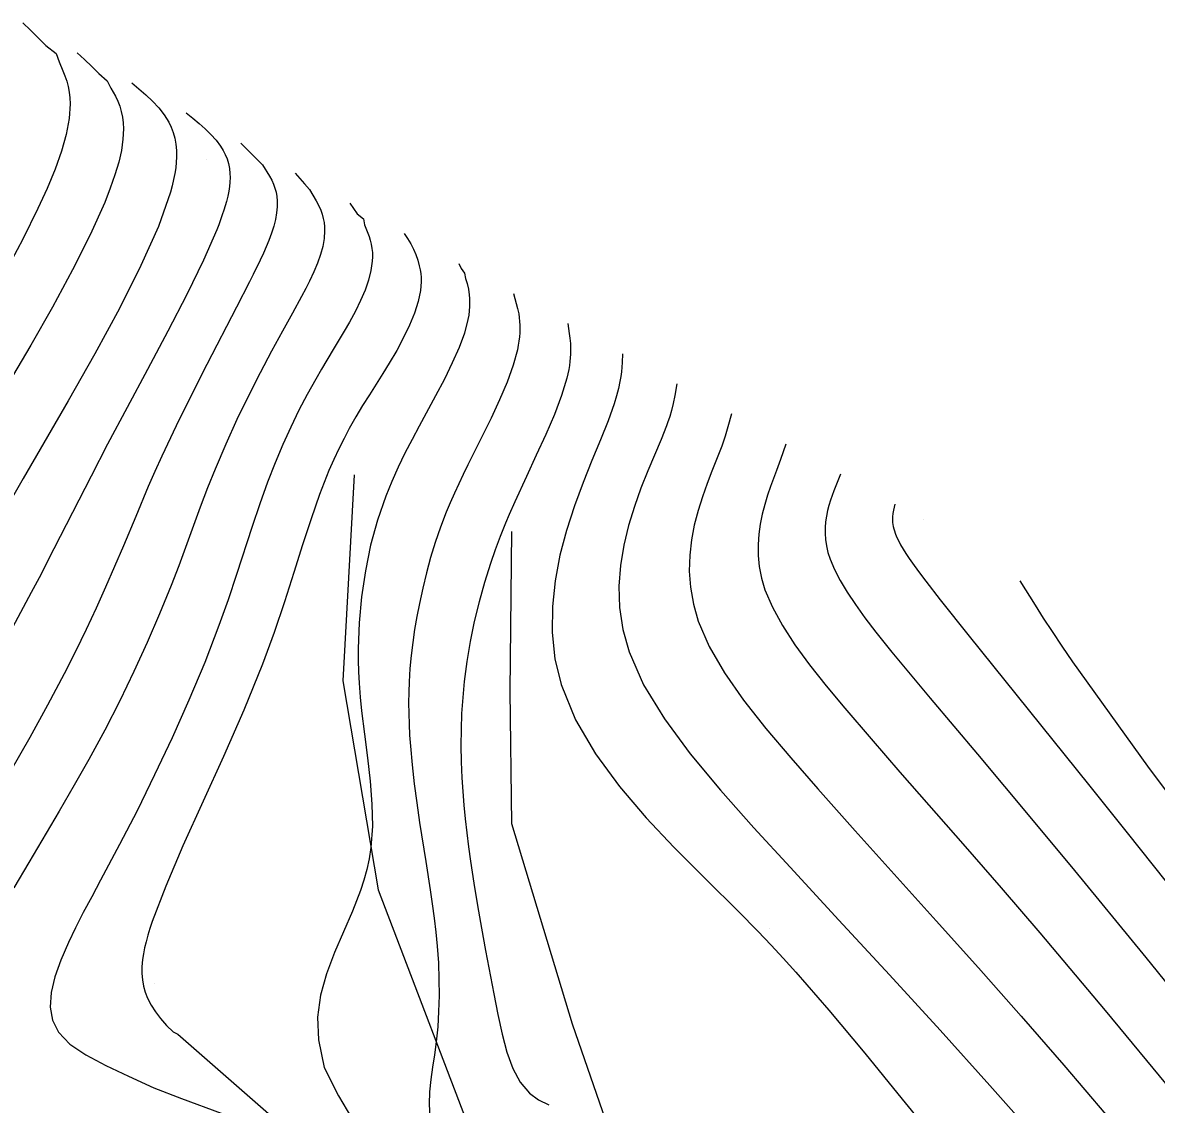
# Model space of a CAD drawing. Extents: x 2356077 to 2359823, y 225951 to 227822.
# Drawn here: x 2356629.3 to 2356687.5, y 227743.2 to 227798.8 of the extents above; entities that cross this region are included whole.
import ezdxf

# ---------------------------------------------------------------- set-up
doc = ezdxf.new("R2010")
doc.units = 0
for name, color, linetype in [('DTM Contours Major', 7, 'Continuous'), ('DTM Contours Minor', 7, 'Continuous'), ('PH Exist DTM Breakline', 7, 'Continuous'), ('PH Exist DTM Point', 7, 'Continuous')]:
    doc.layers.add(name, color=color, linetype=linetype)

msp = doc.modelspace()

# ---------------------------------------------------------------- linework, layer by layer
at = {"layer": 'DTM Contours Major'}
for points in [[(2356637.725, 227794.143), (2356638.06, 227793.872), (2356638.387, 227793.6), (2356638.701, 227793.322), (2356638.993, 227793.037), (2356639.258, 227792.742), (2356639.488, 227792.435), (2356639.618, 227792.224), (2356639.728, 227792.006), (2356639.819, 227791.78), (2356639.889, 227791.543), (2356639.938, 227791.296), (2356639.966, 227791.037), (2356639.971, 227790.822), (2356639.963, 227790.598), (2356639.94, 227790.365), (2356639.903, 227790.121), (2356639.852, 227789.866), (2356639.787, 227789.6), (2356639.725, 227789.378), (2356639.654, 227789.148), (2356639.575, 227788.91), (2356639.392, 227788.408), (2356639.288, 227788.144), (2356638.604, 227786.58), (2356637.748, 227784.821), (2356636.774, 227782.933), (2356635.736, 227780.979), (2356634.689, 227779.026), (2356633.687, 227777.14), (2356632.833, 227775.492), (2356630.932, 227771.759), (2356630.17, 227770.286), (2356629.769, 227769.523), (2356628.806, 227767.73)], [(2356651.721, 227786.418), (2356651.833, 227786.161), (2356652.004, 227785.924), (2356652.061, 227785.647), (2356652.153, 227785.38), (2356652.226, 227785.104), (2356652.247, 227784.806), (2356652.266, 227784.61), (2356652.274, 227784.408), (2356652.271, 227784.2), (2356652.256, 227783.985), (2356652.229, 227783.764), (2356652.189, 227783.536), (2356652.007, 227782.844), (2356651.734, 227782.099), (2356651.387, 227781.309), (2356650.98, 227780.48), (2356650.53, 227779.619), (2356649.684, 227778.061), (2356649.317, 227777.376), (2356648.955, 227776.677), (2356648.605, 227775.96), (2356648.273, 227775.224), (2356647.965, 227774.467), (2356647.542, 227773.23), (2356647.193, 227771.948), (2356646.92, 227770.635), (2356646.722, 227769.305), (2356646.599, 227767.971), (2356646.551, 227766.65), (2356646.553, 227766.052), (2356646.571, 227765.458), (2356646.603, 227764.866), (2356646.658, 227764.158), (2356646.73, 227763.446), (2356646.875, 227762.244), (2356647.03, 227761.038), (2356647.168, 227759.841), (2356647.261, 227758.664), (2356647.283, 227757.523), (2356647.207, 227756.428), (2356647.117, 227755.86), (2356646.994, 227755.307), (2356646.842, 227754.764), (2356646.666, 227754.229), (2356646.469, 227753.698), (2356646.254, 227753.168), (2356645.338, 227751.039), (2356644.929, 227749.952), (2356644.621, 227748.846), (2356644.464, 227747.718), (2356644.51, 227746.565), (2356644.802, 227745.145), (2356645.543, 227743.684), (2356646.434, 227742.182)], [(2356665.717, 227778.693), (2356665.54, 227778.022), (2356665.396, 227777.549), (2356665.221, 227777.043), (2356664.956, 227776.357), (2356664.719, 227775.76), (2356664.472, 227775.121), (2356664.23, 227774.444), (2356664.006, 227773.732), (2356663.814, 227772.986), (2356663.669, 227772.226), (2356663.579, 227771.438), (2356663.556, 227770.625), (2356663.614, 227769.79), (2356663.763, 227768.933), (2356664.016, 227768.056), (2356664.582, 227766.75), (2356665.367, 227765.4), (2356666.344, 227764.001), (2356667.485, 227762.547), (2356668.764, 227761.031), (2356670.153, 227759.448), (2356672.08, 227757.29), (2356676.237, 227752.675), (2356678.408, 227750.252), (2356680.601, 227747.776), (2356682.786, 227745.264), (2356684.946, 227742.724)]]:
    msp.add_lwpolyline(points, dxfattribs=at)
at = {"layer": 'DTM Contours Minor'}
for points in [[(2356629.328, 227798.777), (2356629.73, 227798.392), (2356630.123, 227798.001), (2356630.508, 227797.602), (2356631.05, 227797.19), (2356631.2, 227796.762), (2356631.383, 227796.307), (2356631.495, 227796.047), (2356631.587, 227795.778), (2356631.66, 227795.5), (2356631.713, 227795.211), (2356631.745, 227794.913), (2356631.757, 227794.603), (2356631.707, 227793.853), (2356631.556, 227793.044), (2356631.313, 227792.176), (2356630.985, 227791.251), (2356630.581, 227790.27), (2356630.11, 227789.235), (2356629.336, 227787.67), (2356628.461, 227786.022)], [(2356632.127, 227797.232), (2356632.507, 227796.884), (2356632.878, 227796.531), (2356633.231, 227796.17), (2356633.663, 227795.787), (2356633.856, 227795.409), (2356634.089, 227795.002), (2356634.209, 227794.748), (2356634.309, 227794.485), (2356634.388, 227794.211), (2356634.447, 227793.927), (2356634.484, 227793.632), (2356634.498, 227793.323), (2356634.474, 227792.791), (2356634.392, 227792.223), (2356634.254, 227791.616), (2356634.064, 227790.969), (2356633.823, 227790.282), (2356633.535, 227789.552), (2356632.79, 227787.89), (2356631.885, 227786.083), (2356630.857, 227784.176), (2356629.743, 227782.215), (2356628.582, 227780.246)], [(2356634.926, 227795.687), (2356635.294, 227795.379), (2356635.652, 227795.066), (2356635.993, 227794.744), (2356636.309, 227794.407), (2356636.589, 227794.05), (2356636.827, 227793.669), (2356636.953, 227793.409), (2356637.056, 227793.136), (2356637.136, 227792.848), (2356637.192, 227792.543), (2356637.223, 227792.221), (2356637.227, 227791.88), (2356637.212, 227791.61), (2356637.182, 227791.328), (2356637.137, 227791.033), (2356637.076, 227790.726), (2356637.001, 227790.406), (2356636.91, 227790.072), (2356636.291, 227788.318), (2356635.397, 227786.311), (2356634.289, 227784.112), (2356633.025, 227781.778), (2356631.664, 227779.369), (2356629.358, 227775.381), (2356625.73, 227769.104)], [(2356640.525, 227792.598), (2356640.807, 227792.322), (2356641.083, 227792.045), (2356641.347, 227791.766), (2356641.635, 227791.475), (2356642.007, 227790.896), (2356642.114, 227790.696), (2356642.205, 227790.492), (2356642.279, 227790.283), (2356642.335, 227790.069), (2356642.374, 227789.849), (2356642.395, 227789.623), (2356642.394, 227789.321), (2356642.363, 227789.007), (2356642.303, 227788.678), (2356642.215, 227788.333), (2356642.1, 227787.971), (2356641.959, 227787.591), (2356641.829, 227787.272), (2356641.684, 227786.94), (2356641.525, 227786.594), (2356641.168, 227785.857), (2356640.972, 227785.465), (2356640.306, 227784.165), (2356638.784, 227781.231), (2356637.987, 227779.669), (2356637.206, 227778.088), (2356636.468, 227776.525), (2356636.114, 227775.736), (2356635.776, 227774.959), (2356635.129, 227773.43), (2356634.496, 227771.918), (2356634.046, 227770.864), (2356633.58, 227769.802), (2356633.094, 227768.726), (2356632.58, 227767.628), (2356632.033, 227766.503), (2356631.447, 227765.342), (2356630.606, 227763.746), (2356629.691, 227762.081), (2356628.707, 227760.353)], [(2356643.324, 227791.053), (2356643.561, 227790.775), (2356643.792, 227790.497), (2356644.057, 227790.216), (2356644.232, 227789.931), (2356644.398, 227789.64), (2356644.552, 227789.343), (2356644.637, 227789.144), (2356644.706, 227788.94), (2356644.76, 227788.733), (2356644.799, 227788.521), (2356644.822, 227788.305), (2356644.828, 227788.084), (2356644.801, 227787.697), (2356644.729, 227787.295), (2356644.615, 227786.876), (2356644.463, 227786.44), (2356644.275, 227785.987), (2356644.056, 227785.515), (2356643.86, 227785.124), (2356643.647, 227784.719), (2356643.18, 227783.866), (2356642.668, 227782.945), (2356642.102, 227781.907), (2356641.516, 227780.796), (2356640.922, 227779.625), (2356640.33, 227778.405), (2356639.754, 227777.147), (2356639.206, 227775.862), (2356638.819, 227774.89), (2356638.446, 227773.909), (2356637.335, 227770.902), (2356636.941, 227769.877), (2356636.353, 227768.426), (2356635.718, 227766.954), (2356635.037, 227765.467), (2356634.311, 227763.969), (2356633.541, 227762.465), (2356632.728, 227760.96), (2356631.977, 227759.632), (2356631.203, 227758.307), (2356629.635, 227755.668), (2356628.863, 227754.355)], [(2356646.123, 227789.508), (2356646.507, 227788.956), (2356646.82, 227788.699), (2356646.874, 227788.396), (2356647.114, 227787.805), (2356647.176, 227787.605), (2356647.225, 227787.401), (2356647.26, 227787.192), (2356647.28, 227786.979), (2356647.286, 227786.761), (2356647.277, 227786.539), (2356647.21, 227786.061), (2356647.083, 227785.563), (2356646.903, 227785.047), (2356646.675, 227784.513), (2356646.407, 227783.965), (2356646.104, 227783.402), (2356645.841, 227782.944), (2356645.275, 227781.997), (2356644.676, 227780.997), (2356644.371, 227780.473), (2356643.94, 227779.694), (2356643.513, 227778.877), (2356643.093, 227778.019), (2356642.683, 227777.12), (2356642.285, 227776.18), (2356641.902, 227775.197), (2356641.502, 227774.079), (2356641.112, 227772.912), (2356640.31, 227770.446), (2356639.876, 227769.153), (2356639.404, 227767.825), (2356638.67, 227765.923), (2356637.861, 227763.99), (2356636.998, 227762.058), (2356636.102, 227760.158), (2356635.196, 227758.322), (2356634.299, 227756.582), (2356633.326, 227754.761), (2356632.869, 227753.908), (2356632.437, 227753.091), (2356632.039, 227752.309), (2356631.677, 227751.561), (2356631.279, 227750.646), (2356630.975, 227749.786), (2356630.789, 227748.985), (2356630.743, 227748.245), (2356630.861, 227747.568), (2356631.166, 227746.959), (2356631.753, 227746.346), (2356632.572, 227745.788), (2356633.587, 227745.25), (2356634.76, 227744.699), (2356636.055, 227744.099), (2356637.474, 227743.54), (2356639.511, 227742.793)], [(2356648.922, 227787.963), (2356649.077, 227787.694), (2356649.254, 227787.432), (2356649.39, 227787.157), (2356649.519, 227786.88), (2356649.609, 227786.59), (2356649.691, 227786.296), (2356649.733, 227786.097), (2356649.763, 227785.895), (2356649.781, 227785.688), (2356649.785, 227785.475), (2356649.776, 227785.258), (2356649.753, 227785.036), (2356649.639, 227784.466), (2356649.45, 227783.869), (2356649.196, 227783.248), (2356648.886, 227782.609), (2356648.532, 227781.956), (2356648.144, 227781.295), (2356647.815, 227780.763), (2356647.129, 227779.679), (2356646.781, 227779.12), (2356646.436, 227778.544), (2356646.098, 227777.949), (2356645.826, 227777.437), (2356645.561, 227776.906), (2356645.303, 227776.354), (2356645.052, 227775.78), (2356644.806, 227775.179), (2356644.567, 227774.551), (2356644.133, 227773.309), (2356643.699, 227771.971), (2356643.249, 227770.546), (2356642.766, 227769.043), (2356642.234, 227767.471), (2356641.636, 227765.838), (2356640.679, 227763.484), (2356639.632, 227761.099), (2356637.557, 227756.513), (2356636.67, 227754.452), (2356635.979, 227752.638), (2356635.859, 227752.277), (2356635.753, 227751.93), (2356635.662, 227751.597), (2356635.585, 227751.278), (2356635.525, 227750.972), (2356635.48, 227750.677), (2356635.447, 227750.315), (2356635.443, 227749.969), (2356635.47, 227749.637), (2356635.527, 227749.315), (2356635.617, 227749.001), (2356635.74, 227748.693), (2356635.921, 227748.348), (2356636.144, 227748.003), (2356636.41, 227747.654), (2356636.717, 227747.296), (2356637.044, 227746.966), (2356637.3, 227746.856), (2356649.203, 227736.438)], [(2356654.52, 227784.873), (2356654.671, 227784.359), (2356654.742, 227784.098), (2356654.804, 227783.832), (2356654.848, 227783.256), (2356654.852, 227783.06), (2356654.847, 227782.857), (2356654.833, 227782.649), (2356654.809, 227782.435), (2356654.774, 227782.214), (2356654.73, 227781.986), (2356654.512, 227781.187), (2356654.199, 227780.327), (2356653.813, 227779.419), (2356653.374, 227778.48), (2356652.905, 227777.522), (2356652.184, 227776.073), (2356651.946, 227775.587), (2356651.715, 227775.102), (2356651.491, 227774.617), (2356651.277, 227774.131), (2356651.073, 227773.643), (2356650.777, 227772.872), (2356650.51, 227772.095), (2356650.27, 227771.315), (2356650.056, 227770.532), (2356649.864, 227769.749), (2356649.695, 227768.968), (2356649.565, 227768.298), (2356649.452, 227767.629), (2356649.354, 227766.961), (2356649.274, 227766.292), (2356649.213, 227765.621), (2356649.17, 227764.947), (2356649.15, 227764.408), (2356649.143, 227763.865), (2356649.147, 227763.318), (2356649.164, 227762.765), (2356649.192, 227762.205), (2356649.231, 227761.637), (2356649.318, 227760.683), (2356649.43, 227759.709), (2356649.561, 227758.721), (2356649.707, 227757.724), (2356650.021, 227755.723), (2356650.252, 227754.261), (2356650.359, 227753.534), (2356650.457, 227752.811), (2356650.542, 227752.09), (2356650.611, 227751.372), (2356650.67, 227750.514), (2356650.702, 227749.664), (2356650.707, 227748.829), (2356650.685, 227748.013), (2356650.636, 227747.221), (2356650.56, 227746.458), (2356650.471, 227745.793), (2356650.374, 227745.149), (2356650.287, 227744.518), (2356650.223, 227743.892), (2356650.199, 227743.264), (2356650.23, 227742.626)], [(2356657.32, 227783.328), (2356657.394, 227782.828), (2356657.425, 227782.573), (2356657.447, 227782.312), (2356657.457, 227782.043), (2356657.454, 227781.764), (2356657.443, 227781.574), (2356657.424, 227781.378), (2356657.398, 227781.177), (2356657.363, 227780.97), (2356657.32, 227780.756), (2356657.269, 227780.536), (2356656.999, 227779.642), (2356656.629, 227778.67), (2356656.186, 227777.641), (2356655.697, 227776.573), (2356655.189, 227775.486), (2356654.589, 227774.18), (2356654.301, 227773.521), (2356654.117, 227773.084), (2356653.842, 227772.398), (2356653.584, 227771.708), (2356653.343, 227771.01), (2356653.037, 227770.038), (2356652.761, 227769.045), (2356652.517, 227768.035), (2356652.307, 227767.014), (2356652.133, 227765.985), (2356651.998, 227764.953), (2356651.919, 227764.132), (2356651.865, 227763.312), (2356651.835, 227762.49), (2356651.828, 227761.666), (2356651.842, 227760.84), (2356651.878, 227760.01), (2356651.923, 227759.314), (2356651.981, 227758.614), (2356652.052, 227757.908), (2356652.133, 227757.194), (2356652.225, 227756.472), (2356652.327, 227755.739), (2356652.499, 227754.605), (2356652.687, 227753.455), (2356652.886, 227752.3), (2356653.093, 227751.152), (2356653.511, 227748.92), (2356653.719, 227747.853), (2356653.94, 227746.846), (2356654.194, 227745.92), (2356654.499, 227745.095), (2356654.877, 227744.39), (2356655.345, 227743.827), (2356655.811, 227743.477), (2356656.348, 227743.223)], [(2356660.119, 227781.783), (2356660.101, 227781.326), (2356660.087, 227781.093), (2356660.066, 227780.854), (2356660.036, 227780.606), (2356659.995, 227780.349), (2356659.921, 227779.993), (2356659.823, 227779.613), (2356659.7, 227779.208), (2356659.385, 227778.333), (2356658.995, 227777.361), (2356658.558, 227776.302), (2356658.103, 227775.168), (2356657.658, 227773.968), (2356657.251, 227772.713), (2356656.915, 227771.439), (2356656.665, 227770.132), (2356656.524, 227768.804), (2356656.513, 227767.465), (2356656.654, 227766.125), (2356656.969, 227764.794), (2356657.705, 227762.993), (2356658.733, 227761.245), (2356659.972, 227759.563), (2356661.34, 227757.963), (2356662.757, 227756.459), (2356664.418, 227754.793), (2356666.074, 227753.149), (2356667.075, 227752.131), (2356667.754, 227751.42), (2356668.375, 227750.751), (2356669.022, 227750.036), (2356670.721, 227748.076), (2356672.561, 227745.874), (2356674.494, 227743.512), (2356676.474, 227741.077)], [(2356662.918, 227780.238), (2356662.818, 227779.645), (2356662.732, 227779.231), (2356662.639, 227778.869), (2356662.548, 227778.564), (2356662.44, 227778.243), (2356662.379, 227778.076), (2356662.103, 227777.374), (2356661.43, 227775.771), (2356661.074, 227774.883), (2356660.734, 227773.944), (2356660.43, 227772.96), (2356660.187, 227771.956), (2356660.017, 227770.918), (2356659.941, 227769.848), (2356659.976, 227768.751), (2356660.143, 227767.628), (2356660.461, 227766.484), (2356661.212, 227764.784), (2356662.276, 227763.037), (2356663.606, 227761.236), (2356665.155, 227759.372), (2356666.877, 227757.437), (2356668.727, 227755.426), (2356671.242, 227752.704), (2356673.831, 227749.894), (2356676.435, 227747.049), (2356678.992, 227744.223), (2356681.441, 227741.469)], [(2356668.516, 227777.148), (2356668.247, 227776.355), (2356668.038, 227775.787), (2356667.729, 227774.962), (2356667.573, 227774.514), (2356667.427, 227774.044), (2356667.298, 227773.553), (2356667.192, 227773.041), (2356667.12, 227772.521), (2356667.084, 227771.983), (2356667.092, 227771.428), (2356667.15, 227770.856), (2356667.264, 227770.269), (2356667.442, 227769.667), (2356667.821, 227768.765), (2356668.335, 227767.827), (2356668.975, 227766.846), (2356669.728, 227765.817), (2356670.585, 227764.733), (2356671.534, 227763.589), (2356672.886, 227762.008), (2356674.37, 227760.304), (2356677.719, 227756.489), (2356679.577, 227754.356), (2356681.551, 227752.06), (2356684.909, 227748.072), (2356688.413, 227743.822)], [(2356671.315, 227775.603), (2356670.982, 227774.747), (2356670.894, 227774.507), (2356670.808, 227774.257), (2356670.728, 227773.997), (2356670.658, 227773.728), (2356670.6, 227773.448), (2356670.557, 227773.158), (2356670.534, 227772.863), (2356670.531, 227772.558), (2356670.553, 227772.243), (2356670.6, 227771.916), (2356670.677, 227771.578), (2356670.785, 227771.228), (2356671.004, 227770.697), (2356671.294, 227770.136), (2356671.654, 227769.541), (2356672.082, 227768.905), (2356672.577, 227768.225), (2356673.137, 227767.495), (2356673.959, 227766.468), (2356674.889, 227765.339), (2356675.931, 227764.096), (2356678.358, 227761.222), (2356679.748, 227759.569), (2356683.179, 227755.436), (2356686.99, 227750.785), (2356690.982, 227745.864)], [(2356674.115, 227774.058), (2356674.04, 227773.75), (2356674.009, 227773.58), (2356673.99, 227773.402), (2356673.989, 227773.212), (2356673.996, 227773.114), (2356674.009, 227773.012), (2356674.028, 227772.906), (2356674.054, 227772.796), (2356674.087, 227772.682), (2356674.128, 227772.563), (2356674.202, 227772.38), (2356674.294, 227772.186), (2356674.405, 227771.979), (2356674.534, 227771.757), (2356674.683, 227771.521), (2356674.85, 227771.268), (2356675.098, 227770.914), (2356675.379, 227770.528), (2356675.696, 227770.107), (2356676.438, 227769.153), (2356677.934, 227767.275), (2356684.054, 227759.674), (2356686.046, 227757.187), (2356690.113, 227752.074)], [(2356680.524, 227770.121), (2356681.31, 227768.87), (2356681.73, 227768.214), (2356682.183, 227767.519), (2356682.68, 227766.774), (2356683.231, 227765.965), (2356687.091, 227760.601), (2356692.2, 227753.778)]]:
    msp.add_lwpolyline(points, dxfattribs=at)
at = {"layer": 'PH Exist DTM Breakline'}
for points in [[(2356646.348, 227775.566), (2356645.765, 227764.983), (2356647.573, 227754.253), (2356653.011, 227740.06), (2356658.086, 227727.41), (2356663, 227715.917), (2356666.755, 227701.673), (2356670.375, 227690.08), (2356672.341, 227676.37), (2356671.689, 227662.639), (2356671.468, 227647.955), (2356671.096, 227633), (2356669.566, 227615.85), (2356669.373, 227603.54)], [(2356675.1, 227603.893), (2356675.34, 227623.686), (2356675.345, 227640.819), (2356676.309, 227659.315), (2356677.012, 227675.476), (2356676.236, 227688.525), (2356672.925, 227701.151), (2356668.602, 227715.73), (2356663.15, 227731.19), (2356657.561, 227747.37), (2356654.436, 227757.656), (2356654.35, 227764.463), (2356654.451, 227772.649)]]:
    msp.add_lwpolyline(points, dxfattribs=at)
at = {"layer": 'PH Exist DTM Point'}
for p, q in [((2356638.758, 227791.734), (2356638.758, 227791.734)), ((2356629.613, 227775.182), (2356629.613, 227775.182)), ((2356675.584, 227773.247), (2356675.584, 227773.247)), ((2356667.657, 227752.28), (2356667.657, 227752.28)), ((2356636.076, 227749.459), (2356636.076, 227749.459))]:
    msp.add_line(p, q, dxfattribs=at)

doc.saveas('drawing.dxf')
